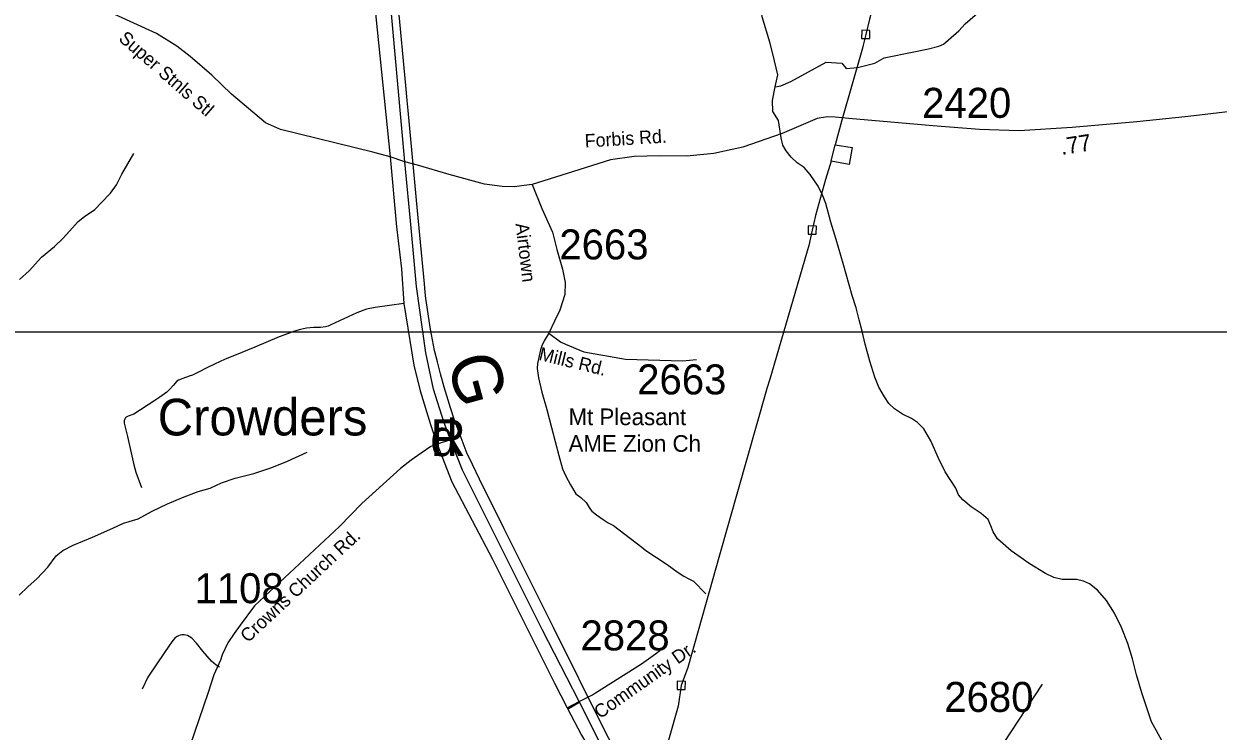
# Model space of a CAD drawing. Extents: x 1268485 to 1426702, y 514839 to 616766.
# Drawn here: x 1338809 to 1344690, y 527838 to 531318 of the extents above; entities that cross this region are included whole.
import ezdxf

# ---------------------------------------------------------------- set-up
doc = ezdxf.new("R2010")
doc.units = 0
for name, color, linetype in [('Old_Level_11', 7, 'Continuous'), ('Old_Level_17', 7, 'Continuous'), ('Old_Level_22', 7, 'Continuous'), ('Old_Level_28', 7, 'Continuous'), ('Old_Level_31', 7, 'Continuous'), ('Old_Level_32', 7, 'Continuous'), ('Old_Level_35', 7, 'Continuous'), ('Old_Level_44', 7, 'Continuous'), ('Old_Level_50', 7, 'Continuous'), ('Old_Level_56', 7, 'Continuous'), ('Old_Level_59', 7, 'Continuous'), ('Old_Level_62', 7, 'Continuous'), ('Old_Level_63', 7, 'Continuous'), ('Old_Level_8', 7, 'Continuous'), ('Old_Level_9', 7, 'Continuous')]:
    doc.layers.add(name, color=color, linetype=linetype)

msp = doc.modelspace()

# ---------------------------------------------------------------- linework, layer by layer
at = {"layer": 'Old_Level_22'}
msp.add_line((1341491.01, 529425.231), (1341491.01, 529425.231), dxfattribs=at)
at = {"layer": 'Old_Level_28'}
for points in [[(1340438.13, 532007.094), (1340480.129, 531843.045), (1340519.386, 531579.165), (1340613.323, 530663.303)], [(1340684.218, 530638.848), (1340605.037, 531532.744), (1340554.238, 531795.143), (1340494.833, 532013.877)], [(1340613.323, 530663.303), (1340644.293, 530318.676), (1340668.328, 530111.858), (1340679.734, 529941.885), (1340729.748, 529637.807), (1340760.497, 529512.162), (1340811.746, 529346.002), (1340844.063, 529248.984)], [(1340909.481, 529271.339), (1340876.591, 529358.843), (1340826.548, 529520.829), (1340788.096, 529698.387), (1340742.889, 530026.268), (1340716.195, 530313.963), (1340684.218, 530638.848)], [(1340844.063, 529248.984), (1340916.805, 529063.942), (1341116.674, 528683.932), (1341421.602, 528073.656), (1341484.695, 527952.238)], [(1341544.096, 527984.003), (1341360.499, 528337.977), (1341019.858, 529019.398), (1340968.852, 529122.367), (1340909.481, 529271.339)], [(1341484.695, 527952.238), (1341554.847, 527817.238), (1341682.968, 527601.334), (1341763.075, 527495.996), (1341939.21, 527314.145), (1342239.161, 527104.632)], [(1342961.614, 526741.435), (1341990.776, 527362.956), (1341844.127, 527496.131), (1341737.573, 527632.681), (1341646.492, 527778.478), (1341544.096, 527984.003)]]:
    msp.add_lwpolyline(points, dxfattribs=at)
at = {"layer": 'Old_Level_31'}
msp.add_line((1342530.282, 530802.051), (1342530.282, 530802.051), dxfattribs=at)
at = {"layer": 'Old_Level_32'}
for p, q in [((1340684.218, 530638.848), (1340613.323, 530663.303)), ((1340909.481, 529271.339), (1340844.063, 529248.984)), ((1341484.695, 527952.238), (1341544.096, 527984.003))]:
    msp.add_line(p, q, dxfattribs=at)
for points in [[(1340613.323, 530663.303), (1340527.762, 530686.534), (1340073.061, 530797.801), (1339998.5, 530830.815), (1339830.698, 530972.756), (1339734.509, 531064.936), (1339628.52, 531157.313), (1339561.727, 531208.881), (1339462.933, 531271.099), (1339256.483, 531364.147)], [(1344960.272, 530911.818), (1344527.516, 530861.326), (1344289.467, 530835.433), (1343970.952, 530808.338), (1343710.637, 530791.41), (1343514.836, 530797.889), (1343285.106, 530816.696), (1342871.594, 530852.217), (1342803.893, 530858.853), (1342766.427, 530859.989), (1342714.96, 530852.217), (1342543.358, 530778.238)], [(1342543.358, 530778.238), (1342349.01, 530710.989), (1342207.222, 530680.42), (1342072.767, 530666.971), (1341938.312, 530668.194), (1341813.637, 530665.748), (1341697.516, 530648.63), (1341483.611, 530581.381), (1341312.488, 530527.581)], [(1341312.488, 530527.581), (1341258.706, 530520.245), (1341225.703, 530516.577), (1341164.588, 530517.799), (1341077.803, 530528.804), (1340903.012, 530576.49), (1340747.778, 530622.953), (1340684.218, 530638.848)], [(1341312.488, 530527.581), (1341360.157, 530408.978), (1341412.557, 530293.604), (1341432.627, 530207.159), (1341461.611, 530110.635), (1341475.055, 530044.609), (1341472.611, 529985.918), (1341448.165, 529908.887), (1341421.602, 529854.224), (1341394.648, 529796.708), (1341451.832, 529753.602), (1341476.278, 529741.375), (1341566.729, 529703.471), (1341772.078, 529668.013), (1342051.956, 529659.346), (1342120.437, 529665.566)], [(1340844.063, 529248.984), (1340812.194, 529238.094), (1340764.832, 529206.201), (1340715.9, 529171.705), (1340663.733, 529129.657), (1340472.98, 528957.079), (1340362.795, 528844.253), (1339945.121, 528454.491), (1339873.373, 528359.616), (1339845.187, 528318.588), (1339813.126, 528271.806), (1339785.917, 528212.324), (1339777.193, 528186.487), (1339744.228, 528115.245), (1339716.042, 528028.061), (1339626.357, 527763.947)], [(1341544.096, 527984.003), (1341608.407, 528016.166), (1341623.013, 528025.405), (1341849.993, 528168.979), (1341919, 528217.415), (1341963.727, 528252.532), (1341967.489, 528256.119)], [(1343256.325, 527202.489), (1343479.129, 527542.267), (1343825.595, 528067.989)]]:
    msp.add_lwpolyline(points, dxfattribs=at)
at = {"layer": 'Old_Level_35'}
msp.add_line((1341485.281, 527945.088), (1341542.388, 527978.665), dxfattribs=at)
for points in [[(1340679.734, 529941.885), (1340538.145, 529922.508), (1340496.417, 529913.434), (1340448.743, 529896.774), (1340320.278, 529836.899), (1340308.077, 529830.952), (1340294.031, 529827.261), (1340270.04, 529824.39), (1340236.924, 529823.313), (1340200.527, 529820.084), (1340171.205, 529813.573), (1340142.087, 529805.32), (1340106.511, 529793.376), (1340066.115, 529777.792), (1339946.16, 529726.273), (1339845.992, 529685.313), (1339808.468, 529671.011), (1339778.838, 529658.708), (1339744.901, 529642.202), (1339713.528, 529626.515), (1339669.032, 529604.01), (1339639.402, 529589.554), (1339623.203, 529584.069), (1339591.522, 529572.996), (1339571.017, 529564.948), (1339562.2, 529559.001), (1339544.873, 529538.24), (1339526.623, 529519.17), (1339512.27, 529505.995), (1339479.154, 529481.441), (1339454.138, 529464.011), (1339350.279, 529397.882), (1339323.109, 529387.27), (1339312.959, 529382.196), (1339308.345, 529377.992), (1339303.629, 529365.176), (1339303.629, 529353.334), (1339318.701, 529286.795), (1339350.279, 529147.206), (1339360.019, 529111.629), (1339387.906, 529036.273)], [(1341394.648, 529796.708), (1341370.964, 529758.209), (1341359.379, 529732.835), (1341352.612, 529713.303), (1341338.976, 529646.815), (1341337.233, 529621.44), (1341342.975, 529576.226), (1341359.584, 529505.124), (1341383.575, 529421.104), (1341407.259, 529332.521), (1341443.348, 529194.316), (1341460.88, 529127.828), (1341477.797, 529092.252), (1341500.25, 529049.139), (1341527.419, 529005.925), (1341551.205, 528986.803), (1341577.042, 528961.992), (1341592.523, 528938.463), (1341599.905, 528927.8), (1341606.467, 528920.521), (1341628.715, 528902.732), (1341661.523, 528879.203), (1341686.027, 528862.132), (1341699.15, 528856.544), (1341712.581, 528849.88), (1341852.632, 528742.228), (1341871.291, 528725.619), (1341977.098, 528657.952), (1342026.208, 528621.76), (1342058.607, 528600.69), (1342083.623, 528587.567), (1342105.871, 528575.213), (1342167.387, 528513.851)], [(1339772.378, 528151.626), (1339755.667, 528162.136), (1339732.496, 528181), (1339689.845, 528230.674), (1339658.369, 528270.198), (1339635.609, 528294.804), (1339622.998, 528303.416), (1339614.488, 528307.312), (1339606.799, 528310.234), (1339597.777, 528311.772), (1339587.524, 528311.516), (1339578.604, 528310.081), (1339569.992, 528306.748), (1339561.38, 528302.084), (1339551.742, 528294.65), (1339542.207, 528283.987), (1339526.521, 528260.868), (1339466.646, 528173.669), (1339419.381, 528102.26), (1339390.981, 528044.436)]]:
    msp.add_lwpolyline(points, dxfattribs=at)
at = {"layer": 'Old_Level_44'}
msp.add_lwpolyline([(1341727.96, 527728.399), (1341668.495, 527841.588), (1341416.383, 528347.298), (1341174.012, 528832.553), (1341052.724, 529077.181), (1341018.377, 529149.205), (1341003.614, 529180.937), (1340992.336, 529201.955), (1340928.359, 529372.301), (1340910.52, 529427.768), (1340891.758, 529488.105), (1340879.25, 529530.602), (1340860.487, 529595.962), (1340845.211, 529655.427), (1340831.37, 529709.92), (1340811.787, 529815.06), (1340801.022, 529878.985), (1340794.255, 529923.738), (1340788.924, 529966.184), (1340785.336, 529997.044), (1340781.747, 530039.541), (1340747.401, 530398.69), (1340701.777, 530891.942), (1340696.753, 530940.232), (1340690.089, 531014.461), (1340652.462, 531414.672)], dxfattribs=at)
at = {"layer": 'Old_Level_50'}
msp.add_line((1342530.282, 530802.051), (1342530.282, 530802.051), dxfattribs=at)
at = {"layer": 'Old_Level_56'}
msp.add_line((1342784.798, 530641.765), (1342804.646, 530723.204), dxfattribs=at)
for points in [[(1344423.965, 536474.59), (1344345.885, 536194.227), (1344334.557, 536138.428), (1344298.381, 536041.109), (1344148.385, 535498.266), (1343919.231, 534720.903), (1343773.834, 534207.781), (1343525.944, 533314.739), (1343505.971, 533227.099), (1343478.483, 533153.817), (1343198.256, 532155.375), (1342972.378, 531341.927), (1342954.646, 531266.248), (1342942.422, 531213.083)], [(1342934.242, 531246.649), (1342974.245, 531245.844), (1342975.05, 531285.847), (1342935.047, 531286.652), (1342934.242, 531246.649)], [(1342942.422, 531213.083), (1342939.076, 531198.529), (1342837.305, 530844.606), (1342804.646, 530723.204)], [(1342804.646, 530723.204), (1342888.409, 530709.512), (1342872.517, 530625.792), (1342784.798, 530641.765)], [(1342784.798, 530641.765), (1342756.783, 530552.285), (1342706.796, 530375.205), (1342691.346, 530303.481), (1342673.618, 530228.002), (1342481.576, 529569.99)], [(1342670.941, 530283.883), (1342710.945, 530283.078), (1342711.749, 530323.08), (1342671.746, 530323.886), (1342670.941, 530283.883)], [(1342481.576, 529569.99), (1342468.152, 529523.996), (1342462.691, 529504.849)], [(1342462.691, 529504.849), (1342233.913, 528702.714), (1342077.716, 528149.989), (1342045.742, 528062.59), (1342031.487, 527960.829), (1341894.777, 527481.547), (1341849.195, 527314.584)], [(1342025.338, 528042.991), (1342065.341, 528042.187), (1342066.146, 528082.19), (1342026.143, 528082.995), (1342025.338, 528042.991)]]:
    msp.add_lwpolyline(points, dxfattribs=at)
at = {"layer": 'Old_Level_59'}
for points in [[(1342508.166, 531007.526), (1342522.127, 531067.672), (1342496.393, 531169.942), (1342481.629, 531228.535), (1342444.31, 531353.207), (1342439.183, 531393.5), (1342436.723, 531457.578), (1342422.164, 531525.963), (1342405.555, 531590.299), (1342397.148, 531662.682), (1342386.69, 531732.656), (1342375.822, 531785.406), (1342358.495, 531815.292), (1342344.757, 531827.852)], [(1344420.602, 527776.535), (1344360.931, 527883.623), (1344344.117, 527938.116), (1344314.179, 528026.545), (1344288.035, 528114.871), (1344267.735, 528194.021), (1344245.385, 528268.353), (1344213.089, 528346.938), (1344178.64, 528418.246), (1344139.988, 528480.53), (1344095.081, 528531.485), (1344055.814, 528562.653), (1344025.979, 528575.571), (1343992.248, 528583.62), (1343922.12, 528583.415), (1343880.392, 528594.078), (1343838.766, 528613.814), (1343759.821, 528662.975), (1343671.136, 528725.516), (1343602.444, 528784.314), (1343581.118, 528817.585), (1343569.738, 528847.368), (1343556.512, 528879.613), (1343523.089, 528908.218), (1343473.876, 528942), (1343432.558, 528976.5), (1343411.13, 529000.696), (1343397.802, 529032.992), (1343345.616, 529112.808), (1343313.013, 529181.603), (1343274.873, 529266.034), (1343240.117, 529325.037), (1343208.846, 529356), (1343179.319, 529376.3), (1343135.745, 529397.677), (1343096.17, 529423.924), (1343068.693, 529449.093), (1343047.573, 529483.184), (1343018.558, 529529.73), (1342999.693, 529580.173), (1342975.292, 529658.606), (1342951.096, 529741.139), (1342936.537, 529806.243), (1342921.773, 529862.376), (1342907.01, 529920.918), (1342888.35, 529981.203), (1342843.854, 530138.017), (1342808.482, 530256.896), (1342782.235, 530341.942), (1342758.244, 530434.369), (1342743.173, 530472.406), (1342720.207, 530518.799), (1342681.452, 530576.214), (1342652.027, 530610.457), (1342616.656, 530634.961), (1342587.231, 530661.823), (1342561.907, 530692.683), (1342546.528, 530720.878), (1342537.301, 530757.172), (1342524.174, 530841.995), (1342497.493, 530887.383), (1342494.825, 530940.78), (1342508.166, 531007.526)]]:
    msp.add_lwpolyline(points, dxfattribs=at)
at = {"layer": 'Old_Level_62'}
for points in [[(1342508.166, 531007.526), (1342536.993, 531013.231), (1342585.115, 531035.138), (1342759.987, 531129.037), (1342836.761, 531124.769), (1342858.087, 531099.16), (1342913.534, 531103.428), (1342998.838, 531124.769), (1343045.755, 531150.378), (1343190.772, 531180.255), (1343263.288, 531195.574), (1343313.628, 531208.492), (1343337.824, 531217.873), (1343362.328, 531239.506), (1343413.283, 531284.464), (1343444.143, 531317.477), (1343517.552, 531381.658)], [(1338788.128, 530059.636), (1338835.085, 530102.184), (1338896.498, 530170.672), (1338959.757, 530221.935), (1339002.613, 530262.945), (1339033.473, 530298.419), (1339076.432, 530345.12), (1339107.189, 530370.802), (1339157.837, 530405.046), (1339190.646, 530438.829), (1339235.757, 530485.529), (1339264.669, 530525.156), (1339291.736, 530578.777), (1339349.971, 530679.355)], [(1338785.873, 528506.213), (1338830.882, 528549.632), (1338873.635, 528586.542), (1338927.051, 528643.7), (1338968.267, 528700.346), (1339000.767, 528725.926), (1339051.518, 528752.839), (1339146.354, 528792.773), (1339247.343, 528836.705), (1339299.938, 528861.056), (1339372.424, 528881.766), (1339441.322, 528920.572), (1339516.166, 528956.815), (1339590.907, 528987.316), (1339667.494, 529016.998), (1339726.037, 529033.863), (1339782.528, 529058.982), (1339849.068, 529083.075), (1339941.649, 529105.016), (1340030.334, 529135.21), (1340107.023, 529165.661), (1340204.116, 529209.695)]]:
    msp.add_lwpolyline(points, dxfattribs=at)
at = {"layer": 'Old_Level_63'}
for points in [[(1305516.95, 558564.883), (1305516.95, 529802.059), (1368033.021, 529802.059), (1368033.021, 573241.255), (1305516.95, 573241.255), (1305516.95, 558564.883)], [(1305516.95, 529802.059), (1368033.021, 529802.059), (1368033.021, 517504.204), (1305516.95, 517504.204), (1305516.95, 529802.059)]]:
    msp.add_lwpolyline(points, dxfattribs=at)

# ---------------------------------------------------------------- texts
at = {"layer": 'Old_Level_11'}
for s, height, rotation, p in [('Super Stnls Stl ', 65.61666, 318.9257944, (1339271.05, 531239.087)), ('Forbis Rd.', 65.6167, 3.5418667, (1341572.749, 530709.117)), ('Airtown', 65.6167, 276.9542083, (1341229.62, 530334.459)), ('Mills Rd.', 65.6167, 346.34795, (1341340.919, 529664.841)), ('Crowns Church Rd. ', 65.61666, 43.0200556, (1339912.168, 528269.269)), ('Community Dr.', 65.61666, 35.0650389, (1341645.981, 527895.633))]:
    msp.add_text(s, height=height, rotation=rotation, dxfattribs=at).set_placement(p)
at = {"layer": 'Old_Level_17'}
msp.add_text('.77', height=82.0208, rotation=8.85385, dxfattribs=at).set_placement((1343919.142, 530672.588))
at = {"layer": 'Old_Level_22'}
msp.add_text('G', height=246.062, rotation=285.3744639, dxfattribs=at).set_placement((1340890.803, 529662.032))
for s, p in [('Mt Pleasant ', (1341491.01, 529343.21)), ('AME Zion Ch', (1341491.01, 529211.977))]:
    msp.add_text(s, height=82.02083, dxfattribs=at).set_placement(p)
at = {"layer": 'Old_Level_8'}
for s, p in [('2420', (1343231.872, 530855.59)), ('2663', (1341445.912, 530158.907)), ('2663', (1341829.113, 529494.655)), ('1108', (1339649.427, 528466.966)), ('2828', (1341549.68, 528234.715)), ('2680', (1343341.215, 527932.003))]:
    msp.add_text(s, height=147.6375, dxfattribs=at).set_placement(p)
at = {"layer": 'Old_Level_9'}
for s, height, p in [('Crowders', 180.4458, (1339468.177, 529292.63)), ('d', 180.446, (1340810.169, 529190.964)), ('R', 180.446, (1340811.105, 529190.964))]:
    msp.add_text(s, height=height, dxfattribs=at).set_placement(p)

doc.saveas('drawing.dxf')
